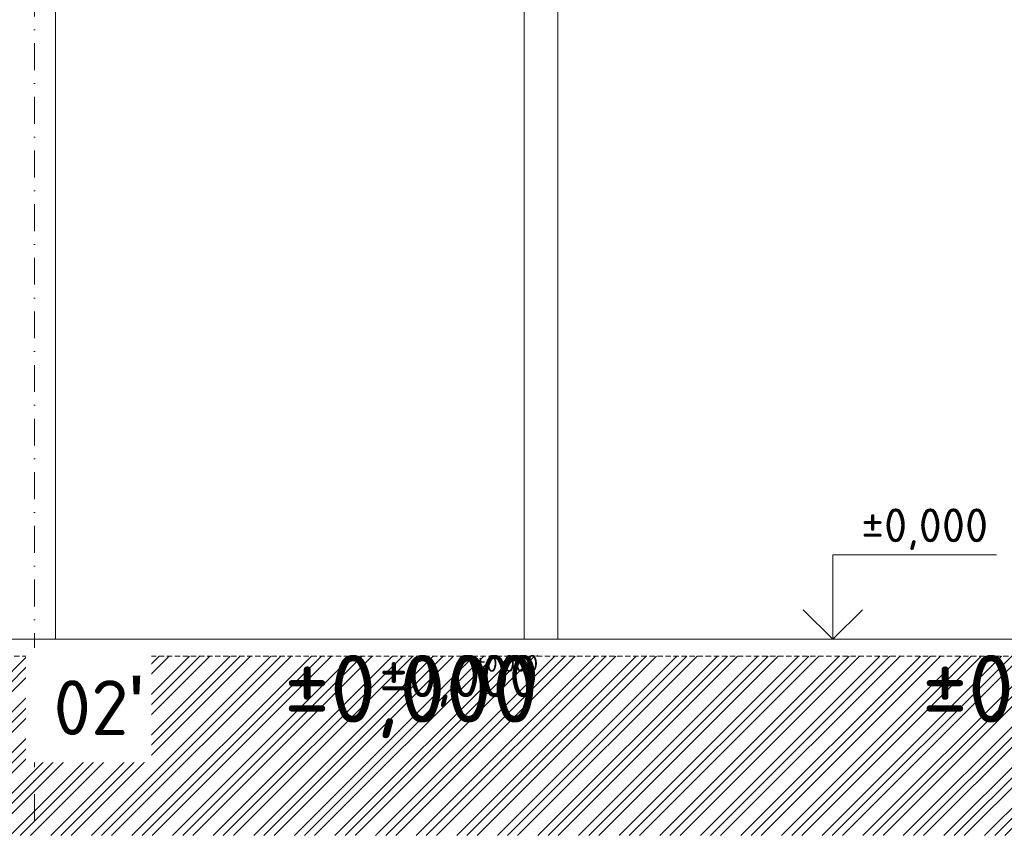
# Model space of a CAD drawing. Header units: millimetres. Extents: x -1695604 to 5289369, y -1488057 to 2187451.
# Tile 115 of 656: x 17825 to 29486, y -47075 to -37296. Entities that reach past the tile are written whole.
import ezdxf
from ezdxf.enums import TextEntityAlignment as Align

# ---------------------------------------------------------------- set-up
doc = ezdxf.new("R2010")
doc.units = ezdxf.units.MM
for name, pattern in [('CENTERX2', [101.6, 63.5, -12.7, 12.7, -12.7]), ('DASHDOT', [25.4, 12.7, -6.35, 0, -6.35]), ('HIDDEN', [9.525, 6.35, -3.175])]:
    doc.linetypes.add(name, pattern=pattern)
for name, color, linetype in [('0 @ 1', 7, 'Continuous'), ('0 @ 10', 7, 'Continuous'), ('0 @ 100', 7, 'Continuous'), ('0 @ 200', 7, 'Continuous'), ('0 @ 250 (1)', 7, 'Continuous'), ('0 @ 250 (2)', 7, 'Continuous'), ('0 @ 400', 7, 'Continuous')]:
    doc.layers.add(name, color=color, linetype=linetype)
for name, color, linetype, lineweight in [('A99_N_koty-200-vysk', 6, 'Continuous', 9), ('A99_N_txt-popis-200', 240, 'Continuous', 5), ('A99_S_kce-pohl', 7, 'Continuous', 5), ('A99_S_kce-rez-sil', 7, 'Continuous', 15), ('A99_S_osy', 1, 'CENTERX2', 5), ('A99_S_sraf', 252, 'Continuous', 9)]:
    doc.layers.add(name, color=color, linetype=linetype, lineweight=lineweight)
doc.styles.add('A99_kota', font='isocpeur.ttf', dxfattribs={"height": 2})
doc.styles.add('ad_popis 100', font='isocpeur.ttf', dxfattribs={"height": 200})

# ---------------------------------------------------------------- blocks, each defined once
blk = doc.blocks.new('*U24')
at = {"color": 0, "linetype": 'ByBlock', "lineweight": -2}
blk.add_line((-3, 0), (7, 0), dxfattribs=at)
for points in [[(0, 0), (0, 5), (0, 5), (9.7, 5)], [(-1.75, 1.75), (0, 0), (1.75, 1.75)]]:
    blk.add_lwpolyline(points, dxfattribs=at)
at = {"color": 0, "linetype": 'ByBlock', "lineweight": -2, "style": 'A99_kota'}
for tag, p in [('VYSKA', (9.2, 7.75)), ('POPIS', (9.2, 4.5))]:
    blk.add_attdef(tag, text='', height=2, dxfattribs=at).set_placement(p, align=Align.TOP_RIGHT)
blk = doc.blocks.new('*U6423')
at = {"layer": 'A99_N_koty-200-vysk', "lineweight": 5}
ref = blk.add_blockref('*U24', (146252, -44635), dxfattribs=dict(at, xscale=200, yscale=200, zscale=200))
ref.add_attrib('VYSKA', '±0,000', dxfattribs={"layer": '0 @ 400', "color": 0, "linetype": 'ByBlock', "lineweight": -2, "height": 800, "style": 'A99_kota'}).set_placement((23965, -44820), align=Align.TOP_RIGHT)
ref = blk.add_blockref('*U24', (146252, -44635), dxfattribs=dict(at, xscale=200, yscale=200, zscale=200))
ref.add_attrib('VYSKA', '±0,000', dxfattribs={"layer": '0 @ 250 (1)', "color": 0, "linetype": 'ByBlock', "lineweight": -2, "height": 500, "style": 'A99_kota'}).set_placement((23965, -44820), align=Align.TOP_RIGHT)
ref = blk.add_blockref('*U24', (146252, -44635), dxfattribs=dict(at, xscale=200, yscale=200, zscale=200))
ref.add_attrib('VYSKA', '±0,000', dxfattribs={"layer": '0 @ 250 (2)', "color": 0, "linetype": 'ByBlock', "lineweight": -2, "height": 500, "style": 'A99_kota'}).set_placement((23965, -44820), align=Align.TOP_RIGHT)
ref = blk.add_blockref('*U24', (146252, -44635), dxfattribs=dict(at, xscale=200, yscale=200, zscale=200))
ref.add_attrib('VYSKA', '±0,000', dxfattribs={"layer": '0 @ 100', "color": 0, "linetype": 'ByBlock', "lineweight": -2, "height": 200, "style": 'A99_kota'}).set_placement((23965, -44820), align=Align.TOP_RIGHT)
ref = blk.add_blockref('*U24', (146252, -44635), dxfattribs=dict(at, xscale=200, yscale=200, zscale=200))
ref.add_attrib('VYSKA', '±0,000', dxfattribs={"layer": '0 @ 10', "color": 0, "linetype": 'ByBlock', "lineweight": -2, "height": 20, "style": 'A99_kota'}).set_placement((23965, -44820), align=Align.TOP_RIGHT)
ref = blk.add_blockref('*U24', (146252, -44635), dxfattribs=dict(at, xscale=200, yscale=200, zscale=200))
ref.add_attrib('VYSKA', '±0,000', dxfattribs={"layer": '0 @ 1', "color": 0, "linetype": 'ByBlock', "lineweight": -2, "height": 2, "style": 'A99_kota'}).set_placement((23965, -44820), align=Align.TOP_RIGHT)
blk = doc.blocks.new('*U6511')
at = {"layer": 'A99_N_koty-200-vysk', "lineweight": 5}
ref = blk.add_blockref('*U24', (27455, -44635), dxfattribs=dict(at, xscale=200, yscale=200, zscale=200))
ref.add_attrib('VYSKA', '±0,000', dxfattribs={"layer": '0 @ 200', "color": 0, "linetype": 'ByBlock', "lineweight": -2, "height": 400, "style": 'A99_kota'}).set_placement((29295, -43085), align=Align.TOP_RIGHT)
ref = blk.add_blockref('*U24', (27455, -44635), dxfattribs=dict(at, xscale=200, yscale=200, zscale=200))
ref.add_attrib('VYSKA', '±0,000', dxfattribs={"layer": '0 @ 100', "color": 0, "linetype": 'ByBlock', "lineweight": -2, "height": 200, "style": 'A99_kota'}).set_placement((31520, -44820), align=Align.TOP_RIGHT)
ref = blk.add_blockref('*U24', (27455, -44635), dxfattribs=dict(at, xscale=200, yscale=200, zscale=200))
ref.add_attrib('VYSKA', '±0,000', dxfattribs={"layer": '0 @ 1', "color": 0, "linetype": 'ByBlock', "lineweight": -2, "height": 2, "style": 'A99_kota'}).set_placement((31520, -44820), align=Align.TOP_RIGHT)
ref = blk.add_blockref('*U24', (27455, -44635), dxfattribs=dict(at, xscale=200, yscale=200, zscale=200))
ref.add_attrib('VYSKA', '±0,000', dxfattribs={"layer": '0 @ 400', "color": 0, "linetype": 'ByBlock', "lineweight": -2, "height": 800, "style": 'A99_kota'}).set_placement((31520, -44820), align=Align.TOP_RIGHT)
ref = blk.add_blockref('*U24', (27455, -44635), dxfattribs=dict(at, xscale=200, yscale=200, zscale=200))
ref.add_attrib('VYSKA', '±0,000', dxfattribs={"layer": '0 @ 10', "color": 0, "linetype": 'ByBlock', "lineweight": -2, "height": 20, "style": 'A99_kota'}).set_placement((31520, -44820), align=Align.TOP_RIGHT)
ref = blk.add_blockref('*U24', (27455, -44635), dxfattribs=dict(at, xscale=200, yscale=200, zscale=200))
ref.add_attrib('VYSKA', '±0,000', dxfattribs={"layer": '0 @ 250 (1)', "color": 0, "linetype": 'ByBlock', "lineweight": -2, "height": 500, "style": 'A99_kota'}).set_placement((31520, -44820), align=Align.TOP_RIGHT)
ref = blk.add_blockref('*U24', (27455, -44635), dxfattribs=dict(at, xscale=200, yscale=200, zscale=200))
ref.add_attrib('VYSKA', '±0,000', dxfattribs={"layer": '0 @ 250 (2)', "color": 0, "linetype": 'ByBlock', "lineweight": -2, "height": 500, "style": 'A99_kota'}).set_placement((31520, -44820), align=Align.TOP_RIGHT)

msp = doc.modelspace()

# ---------------------------------------------------------------- hatches: boundary and pattern name
at = {"layer": 'A99_S_sraf', "linetype": 'Continuous', "lineweight": 0}
h = msp.add_hatch(dxfattribs=at)
h.set_pattern_fill('ZEM_PUVODNI', color=256, scale=85, angle=180)
h.set_pattern_definition([(225, (0, 0), (240.4163, -240.4163), []), (225, (-120.2, 1e-14), (240.4163, -240.4163), []), (225, (-240.4, 3e-14), (240.4163, -240.4163), [])])
h.paths.add_polyline_path([(5750, -44835.1), (-646.9, -45035), (-4963.8, -45035), (-4963.8, -46960), (155112.5, -46960), (155112.5, -44835)])

# ---------------------------------------------------------------- linework, layer by layer
at = {"layer": 'A99_S_kce-pohl', "linetype": 'Continuous'}
for p, q in [((18250, -44635), (18250, -32611.9)), ((23800, -44635), (23800, -33515)), ((24200, -44635), (24200, -33515))]:
    msp.add_line(p, q, dxfattribs=at)
at = {"layer": 'A99_S_kce-rez-sil', "linetype": 'Continuous'}
msp.add_line((5450, -44635), (150800, -44635), dxfattribs=at)
at = {"layer": 'A99_S_kce-rez-sil', "color": 7, "linetype": 'HIDDEN', "lineweight": 5, "ltscale": 10}
msp.add_line((5756.2, -44834.9), (151100, -44835), dxfattribs=at)
at = {"layer": 'A99_S_osy', "linetype": 'DASHDOT', "lineweight": 5, "ltscale": 25}
msp.add_line((18000, -28685), (18000, -47075), dxfattribs=at)

# ---------------------------------------------------------------- block references
at = {"layer": 'A99_N_txt-popis-200', "color": 3, "linetype": 'Continuous', "lineweight": 18}
for name in ['*U6423', '*U6511']:
    msp.add_blockref(name, (0, 0), dxfattribs=at)

# ---------------------------------------------------------------- next in the draw order: texts
at = {"layer": 'A99_N_txt-popis-200', "color": 1, "lineweight": 0, "insert": (18225, -45065), "char_height": 650, "attachment_point": 1, "style": 'ad_popis 100', "bg_fill": 2}
msp.add_mtext_dynamic_manual_height_columns("02{\\fArial|b0|i0|c238|p34;\\H1.08333x;'}", width=832.5, gutter_width=1000, heights=[0], dxfattribs=at)

doc.saveas('drawing.dxf')
